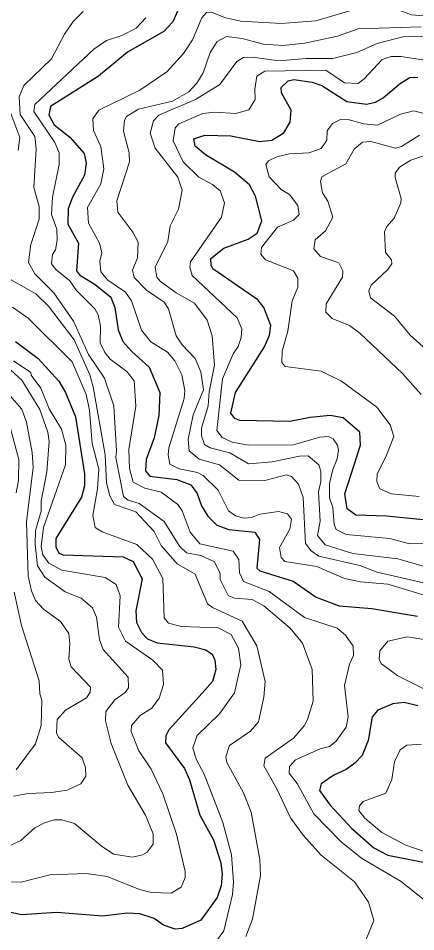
# Model space of a CAD drawing. Extents: x 673.3 to 698.5, y 6984.3 to 7012.3.
# Drawn here: x 691.847 to 692.522, y 6999.324 to 7000.876 of the extents above; entities that cross this region are included whole.
import ezdxf

# ---------------------------------------------------------------- set-up
doc = ezdxf.new("R2010")
doc.units = 0
doc.header["$LTSCALE"] = 0.032
doc.layers.add('1', color=7, linetype='Continuous', lineweight=25)
doc.layers.add('2', color=7, linetype='Continuous', lineweight=13)

msp = doc.modelspace()

# ---------------------------------------------------------------- linework, layer by layer
at = {"layer": '1'}
for points in [[(692.1179, 7000.8892), (692.1093, 7000.8702), (692.0942, 7000.8536), (692.0324, 7000.8185), (691.9835, 7000.7778), (691.9018, 7000.726), (691.8987, 7000.7123), (691.9077, 7000.6952), (691.9346, 7000.674), (691.9588, 7000.6465), (691.962, 7000.6297), (691.9595, 7000.6096), (691.9391, 7000.5721), (691.9319, 7000.5522), (691.9312, 7000.5263), (691.949, 7000.4939), (691.946, 7000.4471), (691.9512, 7000.4401), (691.9773, 7000.4236), (692.0044, 7000.4022), (692.011, 7000.3848), (692.0166, 7000.3464), (692.0246, 7000.3268), (692.0397, 7000.3099), (692.0695, 7000.2833), (692.0874, 7000.2404), (692.0856, 7000.2013), (692.0776, 7000.1633), (692.064, 7000.1261), (692.0631, 7000.1067), (692.0702, 7000.0981), (692.1165, 7000.092), (692.1402, 7000.083), (692.1512, 7000.0686), (692.1585, 7000.0477), (692.1689, 7000.0297), (692.1845, 7000.0146), (692.205, 7000.0072), (692.2487, 7000.003), (692.2568, 6999.9901), (692.2521, 6999.9416), (692.2572, 6999.9371), (692.3142, 6999.9192), (692.3533, 6999.8923), (692.3923, 6999.8777), (692.4477, 6999.873), (692.5253, 6999.8599)], [(692.5406, 7000.023), (692.4726, 7000.03), (692.4205, 7000.0316), (692.4058, 7000.0422), (692.4019, 7000.068), (692.4287, 7000.1505), (692.4276, 7000.1727), (692.3991, 7000.1971), (692.3771, 7000.201), (692.3432, 7000.1978), (692.3082, 7000.1906), (692.2233, 7000.1928), (692.2149, 7000.1959), (692.2083, 7000.2049), (692.2162, 7000.2401), (692.2652, 7000.3178), (692.2739, 7000.3376), (692.2763, 7000.3541), (692.2644, 7000.3847), (692.2538, 7000.3979), (692.1778, 7000.4504), (692.1746, 7000.4562), (692.1739, 7000.4678), (692.1965, 7000.4852), (692.2376, 7000.5009), (692.253, 7000.511), (692.2607, 7000.5319), (692.2503, 7000.574), (692.24, 7000.5932), (692.2143, 7000.6149), (692.1653, 7000.6441), (692.1478, 7000.6588), (692.1455, 7000.6714), (692.1638, 7000.6775), (692.2079, 7000.6764), (692.2566, 7000.667), (692.278, 7000.6692), (692.2984, 7000.6816), (692.3091, 7000.6999), (692.3105, 7000.7201), (692.2945, 7000.7497), (692.2937, 7000.7584), (692.3055, 7000.7701), (692.3153, 7000.7719), (692.3461, 7000.7679), (692.3627, 7000.7621), (692.4052, 7000.7345), (692.4387, 7000.7305), (692.4542, 7000.7338), (692.4671, 7000.7412), (692.4963, 7000.7662), (692.5122, 7000.7753), (692.5259, 7000.776)], [(691.8422, 7000.3268), (691.8809, 7000.2977), (691.9158, 7000.2595), (691.9269, 7000.2404), (691.9439, 7000.1986), (691.9596, 7000.102), (691.9596, 7000.0815), (691.9545, 7000.0623), (691.9108, 6999.9917), (691.9108, 6999.978), (691.9161, 6999.9671), (691.923, 6999.9642), (692.0253, 6999.9608), (692.0424, 6999.9527), (692.0572, 6999.9235), (692.0468, 6999.8691), (692.0477, 6999.8493), (692.0562, 6999.8324), (692.0664, 6999.8216), (692.0832, 6999.8145), (692.1461, 6999.8077), (692.1656, 6999.8028), (692.1763, 6999.7954), (692.181, 6999.7849), (692.1826, 6999.7694), (692.1768, 6999.7489), (692.1593, 6999.7293), (692.1028, 6999.6666), (692.0974, 6999.6565), (692.0973, 6999.6444), (692.1294, 6999.601), (692.138, 6999.5818), (692.1553, 6999.5216), (692.1785, 6999.4797), (692.1909, 6999.4404), (692.1933, 6999.4212), (692.1918, 6999.4017), (692.1851, 6999.3816), (692.1571, 6999.3432), (692.1255, 6999.3291), (692.1135, 6999.3281), (692.0938, 6999.3347), (692.0777, 6999.3459), (692.0533, 6999.3541), (692.0318, 6999.3549), (691.9906, 6999.3501), (691.9118, 6999.3565)], [(692.5261, 6999.7076), (692.5028, 6999.7132), (692.4833, 6999.7108), (692.4581, 6999.7002), (692.4481, 6999.6889), (692.4416, 6999.6487), (692.4315, 6999.6231), (692.4189, 6999.6099), (692.404, 6999.5994), (692.3833, 6999.5898), (692.3614, 6999.5747), (692.3589, 6999.5635), (692.3772, 6999.5384), (692.4135, 6999.4988), (692.451, 6999.4664), (692.4748, 6999.4536), (692.5872, 6999.4315)], [(691.9118, 6999.3565), (691.8526, 6999.3525), (691.7724, 6999.3698), (691.7337, 6999.3899), (691.6738, 6999.4302), (691.6513, 6999.4403), (691.6312, 6999.4444), (691.6219, 6999.4413), (691.5757, 6999.3727), (691.5587, 6999.3523), (691.5227, 6999.3224)]]:
    msp.add_lwpolyline(points, dxfattribs=at)
at = {"layer": '2'}
for points in [[(692.0536, 7000.7542), (692.0994, 7000.7854), (692.1278, 7000.8161), (692.1428, 7000.8396), (692.159, 7000.8767), (692.1665, 7000.8858), (692.175, 7000.8864), (692.1973, 7000.8775), (692.2244, 7000.8713), (692.2939, 7000.8673), (692.3527, 7000.8721), (692.4507, 7000.9006), (692.4745, 7000.8975), (692.515, 7000.8819), (692.5358, 7000.8803)], [(691.9569, 7000.888), (691.9404, 7000.8707), (691.9255, 7000.8493), (691.9031, 7000.8075), (691.8561, 7000.7619), (691.8482, 7000.7425), (691.8502, 7000.7125), (691.8748, 7000.6755), (691.8773, 7000.6542), (691.8733, 7000.5888), (691.8822, 7000.5561), (691.8822, 7000.5346), (691.8682, 7000.4915), (691.8645, 7000.4612), (691.8749, 7000.4416), (691.9072, 7000.4098), (691.941, 7000.3612), (691.9661, 7000.3048), (691.9934, 7000.2645), (692.0091, 7000.2177), (692.0141, 7000.1408), (692.0126, 7000.1295), (692.0258, 7000.0633), (692.0338, 7000.0569), (692.0522, 7000.0516), (692.0948, 7000.021), (692.1207, 6999.979), (692.1327, 6999.9676), (692.157, 6999.9629), (692.1802, 6999.9524), (692.1899, 6999.9326), (692.1901, 6999.9222), (692.2038, 6999.8951), (692.2141, 6999.8908), (692.2445, 6999.8881), (692.264, 6999.8773), (692.3088, 6999.8397), (692.3299, 6999.8138), (692.3464, 6999.7694), (692.348, 6999.7157), (692.3387, 6999.6842), (692.3326, 6999.6733), (692.3145, 6999.6528), (692.2664, 6999.6184), (692.2642, 6999.6053), (692.286, 6999.5678), (692.3093, 6999.5171), (692.3309, 6999.4876), (692.3617, 6999.4537), (692.4183, 6999.4084), (692.4423, 6999.3738), (692.4514, 6999.3425), (692.4378, 6999.3091)], [(692.0638, 7000.8771), (692.047, 7000.8595), (692.0229, 7000.8471), (691.997, 7000.8383), (691.9754, 7000.824), (691.875, 7000.7294), (691.8733, 7000.7179), (691.9093, 7000.665), (691.9164, 7000.6476), (691.9164, 7000.6275), (691.9051, 7000.5724), (691.9036, 7000.5426), (691.9122, 7000.5177), (691.9131, 7000.4988), (691.9099, 7000.4829), (691.9051, 7000.4747), (691.9036, 7000.4591), (691.9109, 7000.4493), (691.9343, 7000.4298), (691.9458, 7000.4135), (691.9771, 7000.3824), (691.9824, 7000.3722)], [(692.5317, 7000.8618), (692.4246, 7000.8582), (692.3894, 7000.8458), (692.334, 7000.8339), (692.2966, 7000.8298), (692.2637, 7000.8321), (692.2274, 7000.8419), (692.2007, 7000.845), (692.1849, 7000.8365), (692.1732, 7000.8181), (692.1612, 7000.7835), (692.1506, 7000.7657), (692.1366, 7000.751), (692.1091, 7000.7352), (692.0515, 7000.7219), (692.0306, 7000.7091), (692.0273, 7000.7032), (692.0259, 7000.6843), (692.0353, 7000.6473), (692.0361, 7000.6321), (692.0142, 7000.5662), (692.0159, 7000.5466), (692.0416, 7000.5124), (692.0508, 7000.4955), (692.0498, 7000.469), (692.0412, 7000.448), (692.044, 7000.4354), (692.0649, 7000.4142), (692.0947, 7000.3939), (692.1022, 7000.3822), (692.115, 7000.3365), (692.1253, 7000.3212), (692.1476, 7000.2978), (692.1572, 7000.2754), (692.1615, 7000.2447), (692.1442, 7000.2021), (692.1356, 7000.161), (692.1375, 7000.1411), (692.1543, 7000.127), (692.1888, 7000.117), (692.2215, 7000.0912), (692.266, 7000.0904), (692.3025, 7000.1), (692.3111, 7000.0972), (692.3234, 7000.0843), (692.3312, 7000.0616), (692.3349, 6999.9832), (692.3445, 6999.9708)], [(692.5432, 6999.9429), (692.4921, 6999.9574), (692.4156, 6999.9667), (692.3687, 6999.9811), (692.3555, 6999.997), (692.3602, 7000.0216), (692.3571, 7000.071), (692.3611, 7000.0888), (692.3611, 7000.1066), (692.3579, 7000.1169), (692.3396, 7000.1326), (692.3251, 7000.132), (692.2786, 7000.1221), (692.2383, 7000.1186), (692.2062, 7000.1376), (692.1732, 7000.1461), (692.1631, 7000.1516), (692.1584, 7000.1662), (692.1584, 7000.1797), (692.1697, 7000.2173), (692.1713, 7000.2415), (692.1803, 7000.2868), (692.1762, 7000.3365), (692.1678, 7000.3628), (692.1465, 7000.3919), (692.1155, 7000.4093), (692.0888, 7000.4286), (692.0824, 7000.4361), (692.0794, 7000.4532), (692.1011, 7000.4969), (692.1049, 7000.5236), (692.1192, 7000.5515), (692.1256, 7000.5838), (692.1182, 7000.606), (692.0794, 7000.6555), (692.0713, 7000.6809), (692.0765, 7000.7018), (692.0857, 7000.7115), (692.1483, 7000.738), (692.1892, 7000.7637), (692.2183, 7000.8027), (692.2295, 7000.8093), (692.2455, 7000.8102), (692.2899, 7000.8037), (692.3361, 7000.8077), (692.3813, 7000.8078), (692.4224, 7000.8182), (692.4566, 7000.8336), (692.5028, 7000.8452), (692.5364, 7000.8445)], [(692.5458, 7000.8037), (692.4973, 7000.8111), (692.4807, 7000.8111), (692.4652, 7000.806), (692.435, 7000.7733), (692.4244, 7000.7653), (692.4011, 7000.7666), (692.3697, 7000.7882), (692.2657, 7000.7866), (692.2525, 7000.7776), (692.2488, 7000.7558), (692.2494, 7000.7384), (692.239, 7000.7204), (692.2167, 7000.7145), (692.1808, 7000.7166), (692.1603, 7000.7143), (692.1198, 7000.6968), (692.1133, 7000.69), (692.1103, 7000.6679), (692.1269, 7000.6322), (692.154, 7000.6061), (692.1771, 7000.5935), (692.1899, 7000.5828), (692.1974, 7000.5626), (692.1924, 7000.538), (692.1397, 7000.4624), (692.1387, 7000.453), (692.1424, 7000.4392), (692.219, 7000.3668), (692.2266, 7000.3483), (692.2259, 7000.3339), (692.2204, 7000.3183)], [(692.6122, 6999.8727), (692.4751, 6999.9144), (692.4283, 6999.9184), (692.4015, 6999.9242), (692.3543, 6999.9446), (692.2998, 6999.9529), (692.2935, 6999.9595), (692.2911, 6999.9769), (692.3083, 7000.0079), (692.3113, 7000.025), (692.3045, 7000.0337), (692.2892, 7000.038), (692.2573, 7000.0334), (692.2431, 7000.0275), (692.2305, 7000.0268), (692.2159, 7000.0303), (692.2042, 7000.0389), (692.1868, 7000.074), (692.1611, 7000.099), (692.1516, 7000.1041), (692.1206, 7000.1102), (692.1045, 7000.1182), (692.1014, 7000.134), (692.103, 7000.1461), (692.129, 7000.2301), (692.1298, 7000.2438), (692.1247, 7000.2701), (692.1131, 7000.2937), (692.1005, 7000.3085), (692.0719, 7000.326), (692.0565, 7000.3461), (692.0395, 7000.3962), (692.0294, 7000.4104), (691.999, 7000.4313), (691.9874, 7000.4455), (691.9856, 7000.4631), (691.9888, 7000.4777), (691.9849, 7000.4939), (691.9663, 7000.5281), (691.9646, 7000.5545), (691.9872, 7000.5949), (691.9921, 7000.6201), (691.9873, 7000.6584), (691.9745, 7000.6856), (691.9738, 7000.7055), (691.9837, 7000.7202), (692.0536, 7000.7542)], [(691.8466, 7000.6513), (691.8495, 7000.6734), (691.8325, 7000.719)], [(692.5284, 7000.0631), (692.4813, 7000.0676), (692.4616, 7000.0765), (692.4564, 7000.0891), (692.4571, 7000.102), (692.4717, 7000.1307), (692.4849, 7000.1652), (692.4788, 7000.1854), (692.4562, 7000.215), (692.396, 7000.2592), (692.3618, 7000.2764), (692.3004, 7000.2841), (692.2947, 7000.2913), (692.2952, 7000.3106), (692.3049, 7000.3444), (692.3121, 7000.3958), (692.3219, 7000.419), (692.322, 7000.4346), (692.3144, 7000.4471), (692.2672, 7000.4654), (692.2593, 7000.4754), (692.2601, 7000.4866), (692.2876, 7000.5209), (692.3149, 7000.533), (692.3243, 7000.5425), (692.3222, 7000.5578), (692.308, 7000.5765), (692.2934, 7000.5851), (692.2735, 7000.6065), (692.2677, 7000.6278), (692.2724, 7000.634), (692.2863, 7000.6409), (692.3077, 7000.6458), (692.3405, 7000.6477), (692.3618, 7000.6548), (692.3715, 7000.669), (692.3719, 7000.685), (692.3811, 7000.6975), (692.3944, 7000.7044), (692.4051, 7000.7046), (692.4344, 7000.6967), (692.4572, 7000.6946), (692.4963, 7000.7132), (692.5193, 7000.719), (692.5709, 7000.7052)], [(692.5289, 7000.6774), (692.4979, 7000.658), (692.4881, 7000.6555), (692.4461, 7000.6667), (692.4321, 7000.6656), (692.4177, 7000.6539), (692.4035, 7000.6287), (692.3626, 7000.6069), (692.3603, 7000.599), (692.364, 7000.5794), (692.3728, 7000.5653), (692.3813, 7000.5383), (692.3692, 7000.515), (692.3514, 7000.4997), (692.3494, 7000.4843), (692.3608, 7000.4715), (692.3919, 7000.4607), (692.3985, 7000.4467), (692.398, 7000.4362), (692.3703, 7000.3907), (692.3696, 7000.3767), (692.3803, 7000.3658), (692.41, 7000.3541), (692.4274, 7000.3408), (692.4998, 7000.2725), (692.5314, 7000.2369)], [(692.5791, 7000.2779), (692.5128, 7000.3376), (692.4864, 7000.3697), (692.4454, 7000.4012), (692.4425, 7000.4132), (692.4465, 7000.4224), (692.4749, 7000.4492), (692.4816, 7000.4588), (692.4813, 7000.4654), (692.4708, 7000.4783), (692.4694, 7000.5133), (692.4735, 7000.5225), (692.4857, 7000.5367), (692.4971, 7000.5626), (692.4978, 7000.5698), (692.4874, 7000.6056), (692.4875, 7000.6132), (692.4948, 7000.623), (692.5142, 7000.635), (692.5569, 7000.6498)], [(692.2334, 6999.3157), (692.2451, 6999.3449), (692.2587, 6999.4193), (692.2577, 6999.4466), (692.2427, 6999.5269), (692.2298, 6999.5599), (692.2016, 6999.6112), (692.1999, 6999.6207), (692.2056, 6999.6399), (692.2413, 6999.6643), (692.2553, 6999.6804), (692.2641, 6999.7222), (692.2667, 6999.749), (692.2521, 6999.8095), (692.2274, 6999.8516), (692.1768, 6999.8746), (692.1682, 6999.8809), (692.1477, 6999.9313), (692.117, 6999.9488), (692.0899, 6999.9802), (692.0776, 7000.0037), (692.0467, 7000.0371), (692.0102, 7000.0497), (692.0026, 7000.0647), (691.9971, 7000.0867), (691.9947, 7000.134), (691.9742, 7000.2499), (691.9683, 7000.2701), (691.9421, 7000.3296), (691.8983, 7000.387), (691.8768, 7000.4077), (691.8205, 7000.4397)], [(692.1857, 6999.3106), (692.1964, 6999.3251), (692.2112, 6999.3867), (692.2127, 6999.4085), (692.2095, 6999.4541), (692.1947, 6999.5094), (692.1626, 6999.5913), (692.1491, 6999.617), (692.1437, 6999.6362), (692.151, 6999.657), (692.1889, 6999.6942), (692.2142, 6999.7297), (692.2251, 6999.7773), (692.2209, 6999.8056), (692.2087, 6999.8288), (692.1867, 6999.8402), (692.1244, 6999.8426), (692.1022, 6999.8478), (692.0948, 6999.8569), (692.0923, 6999.9242), (692.0748, 6999.9567), (692.0483, 6999.9819), (691.9895, 7000.0033), (691.9776, 7000.0108), (691.9735, 7000.0311), (691.9817, 7000.0762), (691.984, 7000.1098), (691.9727, 7000.1535), (691.9678, 7000.2101), (691.9621, 7000.2366), (691.9384, 7000.2923), (691.8637, 7000.3664), (691.8369, 7000.3849)], [(691.9824, 7000.3722), (691.9864, 7000.3528), (691.9863, 7000.3243), (691.9939, 7000.3083), (692.0032, 7000.2966), (692.0316, 7000.2756), (692.0436, 7000.2599), (692.0467, 7000.217), (692.0346, 7000.1435), (692.036, 7000.1108), (692.0421, 7000.0879), (692.0619, 7000.0773), (692.0899, 7000.0707), (692.118, 7000.0498), (692.1254, 7000.0388), (692.1392, 7000.0029), (692.1556, 6999.9831), (692.2121, 6999.9705), (692.2217, 6999.9561), (692.2228, 6999.9335), (692.2298, 6999.9189), (692.2731, 6999.9021), (692.3335, 6999.8574), (692.3888, 6999.8394), (692.403, 6999.8277), (692.4161, 6999.8091), (692.4164, 6999.7933), (692.4097, 6999.7786), (692.4014, 6999.7422), (692.4074, 6999.6887), (692.404, 6999.6714), (692.3868, 6999.647), (692.3756, 6999.6385), (692.3601, 6999.6345), (692.318, 6999.6155), (692.3079, 6999.6044), (692.3074, 6999.5928), (692.3211, 6999.5756), (692.3491, 6999.5241), (692.3954, 6999.4761), (692.4301, 6999.4487), (692.4977, 6999.4088), (692.5435, 6999.372)], [(692.2204, 7000.3183), (692.212, 7000.3061), (692.1942, 7000.2632), (692.1844, 7000.1753), (692.1935, 7000.1635), (692.2102, 7000.1555), (692.2379, 7000.1506), (692.3145, 7000.1514), (692.3595, 7000.1644), (692.3741, 7000.1652), (692.3822, 7000.1615), (692.3896, 7000.1505), (692.3912, 7000.1421), (692.389, 7000.1271), (692.3812, 7000.1092), (692.3758, 7000.0857), (692.3758, 7000.061), (692.3814, 7000.0447), (692.3838, 7000.0159), (692.3873, 7000.0073), (692.4044, 6999.9989), (692.4784, 6999.9917), (692.5119, 6999.9827), (692.5386, 6999.9836)], [(691.8192, 6999.4631), (691.851, 6999.4788), (691.8752, 6999.5), (691.8912, 6999.5088), (691.9077, 6999.5136), (691.9209, 6999.5138), (691.9422, 6999.5073), (691.9879, 6999.4693), (692.0087, 6999.4555), (692.0412, 6999.4502), (692.0579, 6999.4541), (692.0662, 6999.459), (692.076, 6999.4725), (692.076, 6999.4898), (692.0632, 6999.5216), (692.0331, 6999.5724), (692.0045, 6999.6435), (691.995, 6999.6819), (691.9959, 6999.6979), (692.0109, 6999.718), (692.0284, 6999.7301), (692.0344, 6999.7379), (692.0337, 6999.7561), (691.9913, 6999.8032), (691.9849, 6999.8197), (691.9801, 6999.8584), (691.9728, 6999.8743), (691.954, 6999.8907), (691.9265, 6999.9012), (691.8923, 6999.9264), (691.8797, 6999.9453), (691.8757, 6999.9818), (691.8761, 7000.0053), (691.886, 7000.0387), (691.8856, 7000.0552), (691.8952, 7000.1053), (691.8994, 7000.1571), (691.8971, 7000.1728), (691.8837, 7000.2111), (691.8529, 7000.2613), (691.8283, 7000.2835)], [(691.8386, 7000.2937), (691.8681, 7000.2744), (691.8689, 7000.2697), (691.8855, 7000.2474), (691.8994, 7000.2122), (691.9204, 7000.1777), (691.9278, 7000.1505), (691.9271, 7000.117), (691.8895, 7000.0105), (691.8856, 6999.9783), (691.8886, 6999.9641), (691.8988, 6999.9501), (691.9211, 6999.9379), (691.9943, 6999.9259), (692.0135, 6999.9139), (692.0198, 6999.8945), (692.0175, 6999.8411), (692.0293, 6999.8172), (692.0755, 6999.7853), (692.0919, 6999.7684), (692.0939, 6999.7437), (692.0866, 6999.7207), (692.0738, 6999.7037), (692.0539, 6999.691), (692.0393, 6999.6741), (692.039, 6999.6639), (692.0517, 6999.6311), (692.0728, 6999.6), (692.0926, 6999.5579), (692.1156, 6999.4894), (692.1306, 6999.4258), (692.1305, 6999.4159), (692.1239, 6999.3995)], [(691.9343, 6999.813), (691.9326, 6999.8305), (691.9187, 6999.8511), (691.8898, 6999.8719), (691.876, 6999.8865), (691.8693, 6999.9028), (691.8637, 6999.9278), (691.861, 7000.0202), (691.8724, 7000.1127), (691.8707, 7000.1382), (691.861, 7000.1896), (691.8529, 7000.2116), (691.8278, 7000.24)], [(691.8337, 7000.1789), (691.848, 7000.1261), (691.8472, 7000.0913), (691.8432, 7000.0694)], [(692.3445, 6999.9708), (692.3576, 6999.9618), (692.4276, 6999.9462), (692.4566, 6999.9345), (692.6195, 6999.8974)], [(691.84, 6999.9007), (691.8523, 6999.8439), (691.8822, 6999.7499), (691.8838, 6999.7278), (691.8871, 6999.7173), (691.8856, 6999.6739), (691.8759, 6999.643), (691.8431, 6999.5985)], [(692.5894, 6999.7098), (692.492, 6999.7585), (692.464, 6999.779), (692.4604, 6999.7862), (692.4616, 6999.801), (692.4751, 6999.8173), (692.5083, 6999.8248), (692.5432, 6999.8192)], [(691.8386, 6999.5537), (691.864, 6999.5585), (691.9031, 6999.5601), (691.9302, 6999.5644), (691.9533, 6999.5749), (691.9619, 6999.5879), (691.9611, 6999.6024), (691.9556, 6999.6194), (691.9152, 6999.6543), (691.9116, 6999.6614), (691.9132, 6999.6845), (691.9271, 6999.7001), (691.9626, 6999.7212), (691.9691, 6999.7306), (691.9694, 6999.739), (691.9369, 6999.7736), (691.9328, 6999.7869), (691.9343, 6999.813)], [(692.5367, 6999.46), (692.5058, 6999.4707), (692.4648, 6999.4924), (692.4357, 6999.5165), (692.4257, 6999.5295), (692.4267, 6999.5376), (692.4333, 6999.5447), (692.4713, 6999.5591), (692.4816, 6999.5821), (692.486, 6999.6126), (692.4958, 6999.6329), (692.5075, 6999.6405), (692.5324, 6999.6423)], [(692.1239, 6999.3995), (692.107, 6999.3892), (692.0725, 6999.39), (692.0527, 6999.3951), (691.998, 6999.4173), (691.9624, 6999.4225), (691.9005, 6999.4201), (691.852, 6999.4079), (691.8093, 6999.4086), (691.751, 6999.4263), (691.6403, 6999.4768), (691.6179, 6999.477), (691.5978, 6999.4605), (691.5846, 6999.4415), (691.5435, 6999.3983), (691.5146, 6999.3768), (691.4409, 6999.3361), (691.4029, 6999.3186)]]:
    msp.add_lwpolyline(points, dxfattribs=at)

doc.saveas('drawing.dxf')
